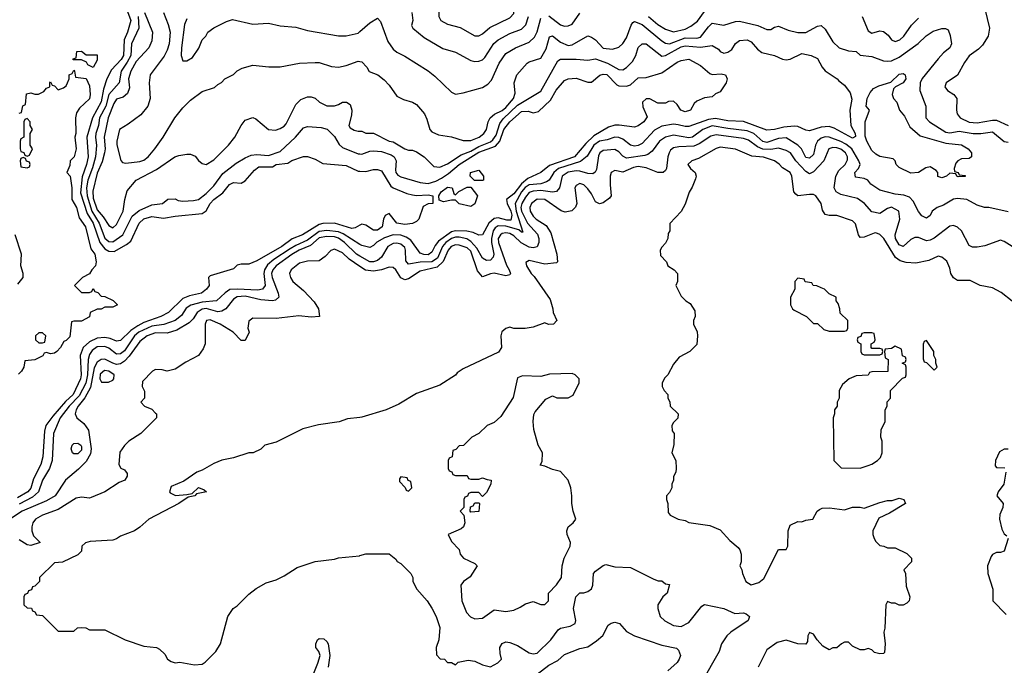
# Model space of a CAD drawing. Header units: inches. Extents: x 2348341 to 2479810, y 460419 to 613669.
# Tile 397 of 656: x 2378252 to 2383310, y 586459 to 589774. Entities that reach past the tile are written whole.
import ezdxf

# ---------------------------------------------------------------- set-up
doc = ezdxf.new("R2010")
doc.units = ezdxf.units.IN
doc.header["$MEASUREMENT"] = 0
doc.layers.add('C3578', color=7, linetype='Continuous')
doc.layers.add('C3588', color=7, linetype='Continuous')

msp = doc.modelspace()

# ---------------------------------------------------------------- linework, layer by layer
at = {"layer": 'C3578', "color": 2}
for points, elevation in [([(2378800.9, 589830), (2378822.6, 589770), (2378805.2, 589710), (2378787.9, 589670), (2378785.2, 589590), (2378773.8, 589570), (2378724.2, 589515.8), (2378700.4, 589470), (2378683.1, 589416.9), (2378670, 589351.8), (2378626.2, 589270), (2378597.2, 589170), (2378603.8, 589070), (2378595, 589030), (2378572.3, 588967.7), (2378565.1, 588885.1), (2378598.1, 588778.1), (2378630.2, 588730), (2378663.9, 588630), (2378690, 588598), (2378710, 588584.9), (2378736.6, 588583.4), (2378800.8, 588619.2), (2378822.8, 588637.2), (2378866.3, 588730), (2378890, 588751.6), (2378930, 588763.7), (2378990, 588755.3), (2379050, 588765.7), (2379190, 588778), (2379210, 588792.7), (2379231.3, 588830), (2379249.7, 588850), (2379295.4, 588884.6), (2379330, 588927.3), (2379350, 588937.3), (2379390, 588934.8), (2379410, 588946.8), (2379458, 589002), (2379481.2, 589018.8), (2379550, 589018), (2379570, 589030.5), (2379630, 589038), (2379650, 589051), (2379710, 589072), (2379730, 589072), (2379770, 589058), (2379810, 589036), (2379930, 589026), (2379990, 588996), (2380000, 588995.7)], 86), ([(2378860.2, 589790), (2378863.6, 589730), (2378826.9, 589650), (2378822.3, 589590), (2378804.8, 589555.2), (2378772.7, 589510), (2378763.7, 589450), (2378710.2, 589390), (2378693.7, 589330), (2378662.6, 589270), (2378657.3, 589230), (2378643.2, 589190), (2378640.8, 589170), (2378647.4, 589127.4), (2378640.7, 589070), (2378626.1, 589013.9), (2378602.3, 588950), (2378595.2, 588910), (2378598, 588870), (2378622.3, 588790), (2378660.5, 588730), (2378690, 588652.4), (2378710, 588634.3), (2378730, 588634), (2378781.1, 588670), (2378830, 588764.4), (2378865.1, 588794.9), (2378930, 588823.8), (2378986, 588830), (2379012.7, 588852.7), (2379050, 588854), (2379065.4, 588845.4), (2379090, 588842), (2379145.4, 588845.4), (2379170, 588851.3), (2379210, 588882), (2379250, 588920.7), (2379296.1, 588983.9), (2379363.4, 589036.6), (2379410, 589065.2), (2379441.2, 589078.8), (2379470, 589081.3), (2379530, 589076.9), (2379590, 589097.7), (2379669.6, 589170), (2379710, 589219.1), (2379730, 589225.5), (2379799.9, 589219.9), (2379831.5, 589211.5), (2379870, 589173.4), (2379893.5, 589133.5), (2379910, 589118), (2379990, 589085.8), (2380000, 589084.7)], 90), ([(2378892.7, 589810), (2378934, 589710), (2378930, 589666), (2378916, 589630), (2378850, 589559.5), (2378823.1, 589510), (2378811.7, 589470), (2378815.8, 589424.2), (2378805.7, 589394.3), (2378783.9, 589376.1), (2378750, 589365.1), (2378736.4, 589343.6), (2378706.9, 589270), (2378686.7, 589170), (2378691.2, 589110), (2378688.1, 589090), (2378675.1, 589044.9), (2378650, 588986), (2378627.1, 588892.9), (2378630, 588857.3), (2378650, 588798.4), (2378681.4, 588761.4), (2378710, 588717.3), (2378730, 588704.9), (2378750, 588722.8), (2378784.2, 588790), (2378791.8, 588850), (2378804.4, 588895.6), (2378849.7, 588950.3), (2378955.6, 589004.4), (2379049.6, 589070.4), (2379070, 589077.3), (2379110, 589084), (2379130, 589082.8), (2379153, 589073), (2379170.6, 589050.6), (2379190, 589036), (2379210, 589031), (2379250, 589054.8), (2379325.2, 589130), (2379357.2, 589170), (2379389, 589230), (2379410, 589258), (2379450, 589271.3), (2379465.4, 589265.4), (2379530.9, 589210.9), (2379566.4, 589206.4), (2379590, 589214.8), (2379610, 589226.8), (2379620.1, 589239.9), (2379670, 589338), (2379696.5, 589363.5), (2379730, 589378), (2379750, 589378), (2379770, 589371.3), (2379792, 589350), (2379830, 589331.3), (2379868.4, 589331.6), (2379890, 589338), (2379910, 589351.3), (2379930.9, 589350.9), (2379950, 589338), (2379958, 589310), (2379956.7, 589283.3), (2379942.8, 589230), (2379950, 589218), (2379970, 589206.8), (2379990, 589201), (2380000, 589201.5)], 94), ([(2378990.5, 589810), (2379015.3, 589750), (2379025.7, 589710), (2379020.3, 589650), (2379010, 589617.2), (2378993.6, 589586.4), (2378923, 589490), (2378917.1, 589450), (2378921.6, 589370), (2378910.4, 589329.6), (2378874.2, 589285.8), (2378810, 589237.2), (2378764.7, 589210), (2378750.8, 589150), (2378750.9, 589130.9), (2378771, 589051), (2378781, 589041), (2378796.9, 589036.9), (2378870, 589046), (2378890, 589053.4), (2378912.3, 589070), (2378946, 589110), (2378989.3, 589170), (2379049.5, 589270.5), (2379090, 589321), (2379130, 589361), (2379190, 589404.7), (2379253.6, 589426.4), (2379270, 589442), (2379288.7, 589451.3), (2379306, 589470), (2379350, 589492), (2379369.1, 589510.9), (2379394.6, 589525.4), (2379450, 589541), (2379531.1, 589531.1), (2379590, 589531.3), (2379689.3, 589550.7), (2379770, 589554.8), (2379790, 589554), (2379854, 589534), (2379890, 589530.8), (2379930, 589538.8), (2379990, 589560.7), (2380000, 589559)], 98), ([(2379110, 589778), (2379098, 589750), (2379084, 589630), (2379081, 589590), (2379090, 589562), (2379110, 589562), (2379140.2, 589579.8), (2379172.9, 589627.1), (2379189.1, 589670.9), (2379208, 589690), (2379218, 589710), (2379250, 589732), (2379314.6, 589765.4), (2379344.7, 589775.3), (2379450, 589750.8), (2379530, 589756), (2379590, 589742.8), (2379670, 589734.8), (2379730, 589718.8), (2379890, 589690.8), (2379930, 589690.7), (2379990, 589704), (2380000, 589712.9)], 102), ([(2378250, 589294), (2378262, 589298), (2378268.4, 589331.6), (2378282, 589338), (2378287.3, 589392.7), (2378310, 589398), (2378330, 589391.3), (2378348.4, 589391.6), (2378375.3, 589404.7), (2378390, 589422), (2378406, 589430), (2378406, 589450), (2378410, 589454), (2378418, 589438), (2378430, 589434), (2378450, 589414), (2378476.4, 589423.6), (2378490, 589434), (2378498, 589450), (2378506, 589470), (2378506, 589490), (2378522, 589498), (2378530, 589514), (2378534, 589510), (2378538, 589478), (2378592.7, 589472.7), (2378610, 589434), (2378614.8, 589390), (2378610, 589368), (2378559.6, 589320.4), (2378543.6, 589296.4), (2378538, 589270), (2378541, 589190), (2378536, 589170), (2378542, 589110), (2378531.3, 589070), (2378511.3, 589048.7), (2378510, 589026), (2378494, 588990), (2378510.7, 588970.7), (2378519.1, 588910), (2378520.7, 588850), (2378544, 588810), (2378556.7, 588756.7), (2378590.4, 588710), (2378617.3, 588597.3), (2378637.3, 588570), (2378644.7, 588530), (2378642, 588510), (2378622, 588490), (2378611.1, 588468.9), (2378574, 588450), (2378534, 588410), (2378570, 588374), (2378610, 588374), (2378622, 588378), (2378630, 588394), (2378638, 588378), (2378652.7, 588372.7), (2378670, 588354), (2378690, 588352), (2378731.6, 588331.6), (2378754, 588310), (2378730, 588298), (2378690, 588298), (2378670, 588288), (2378650, 588288), (2378614, 588270), (2378611.1, 588248.9), (2378570, 588226), (2378530, 588226), (2378518, 588222), (2378510, 588146), (2378490, 588126), (2378478, 588122), (2378462, 588090), (2378442, 588070), (2378430, 588062), (2378410, 588058), (2378390, 588066), (2378378, 588062), (2378371.6, 588048.4), (2378330, 588028), (2378278, 588022), (2378274, 587990), (2378262, 587970), (2378245.4, 587954.6)], 82), ([(2380000, 588718.7), (2379974.6, 588705.4), (2379957.6, 588702.4), (2379870, 588728.4), (2379810, 588727.6), (2379790, 588722.7), (2379704.9, 588670), (2379651.9, 588648.1), (2379598, 588610), (2379470, 588535.6), (2379430, 588519.3), (2379390, 588519), (2379370, 588513.2), (2379350, 588495.3), (2379230, 588458), (2379222, 588450), (2379224.7, 588410), (2379211.3, 588390), (2379186, 588370), (2379123.7, 588356.3), (2379090, 588343), (2379016.3, 588270), (2378977.3, 588250), (2378890, 588218.9), (2378858.4, 588201.6), (2378822.2, 588177.8), (2378770, 588127.6), (2378750, 588123.6), (2378716.8, 588136.8), (2378690, 588141.4), (2378650, 588138.2), (2378610, 588120.4), (2378578.3, 588090), (2378562.8, 588050), (2378567.7, 587950), (2378564.4, 587930), (2378526.5, 587850), (2378487, 587813), (2378421.6, 587738.4), (2378385.7, 587690), (2378378.6, 587661.4), (2378370.2, 587530), (2378361.1, 587490), (2378323.7, 587416.3), (2378310, 587367.8), (2378293.7, 587350), (2378240.8, 587319.2)], 86), ([(2380000, 588620.2), (2379913.9, 588673.9), (2379890, 588683.9), (2379830, 588692.2), (2379790, 588686), (2379730, 588642), (2379670, 588615.3), (2379642.1, 588597.9), (2379557.4, 588542.6), (2379524.9, 588515.1), (2379509, 588490), (2379506.5, 588470), (2379513.4, 588410), (2379498.8, 588390), (2379474.6, 588385.4), (2379369.2, 588390.8), (2379332.1, 588387.9), (2379307.8, 588372.2), (2379262.8, 588330), (2379190, 588324), (2379132, 588308), (2379107.6, 588292.4), (2379084.1, 588255.9), (2379050.2, 588229.8), (2378991.7, 588208.3), (2378930, 588200.6), (2378864.9, 588170), (2378842, 588150), (2378790, 588073.3), (2378770, 588058.3), (2378750, 588056.9), (2378710, 588086.6), (2378690, 588096), (2378650, 588093.5), (2378624, 588076), (2378610, 588055.1), (2378603.6, 588030), (2378601.2, 587950), (2378592.2, 587907.8), (2378557.6, 587842.4), (2378506.4, 587790), (2378460.2, 587730), (2378425.3, 587650), (2378418.4, 587510), (2378404.6, 587470), (2378370, 587409.3), (2378347.9, 587350), (2378318, 587322), (2378250, 587287.1)], 90), ([(2380000, 588559.8), (2379982, 588570), (2379921, 588630), (2379890, 588652.3), (2379870, 588658.6), (2379830, 588661.5), (2379790, 588653.3), (2379745.7, 588614.3), (2379688.5, 588590), (2379650, 588567.7), (2379570.3, 588510), (2379551.6, 588490), (2379546.4, 588470), (2379549.2, 588450), (2379580.3, 588370), (2379583, 588350), (2379566.9, 588333.1), (2379550, 588329.7), (2379490, 588336.1), (2379410, 588354), (2379368.5, 588351.5), (2379350, 588338.4), (2379311.2, 588288.8), (2379290, 588276.9), (2379270, 588274.5), (2379210, 588291.6), (2379190, 588288.5), (2379163.7, 588270), (2379142.6, 588237.4), (2379122.6, 588217.4), (2379059.9, 588180.1), (2379010, 588164.5), (2378950, 588165.6), (2378907.7, 588150), (2378870, 588122.4), (2378814, 588046), (2378790, 588020.4), (2378770, 588007.3), (2378750, 588003.9), (2378730, 588009.8), (2378690, 588031.6), (2378670, 588029.6), (2378650, 588016.2), (2378634.2, 587985.8), (2378615, 587885), (2378587.1, 587832.9), (2378552, 587790), (2378541.3, 587770), (2378537.3, 587750), (2378544.7, 587730), (2378581.4, 587701.4), (2378606, 587666), (2378619.6, 587570), (2378615, 587545), (2378593.8, 587506.2), (2378554.4, 587465.6), (2378487.3, 587410), (2378434, 587330), (2378390, 587303.6), (2378264, 587250), (2378210, 587214.7)], 94), ([(2378243.3, 588416.7), (2378269, 588450), (2378269, 588470), (2378258, 588510), (2378262, 588570), (2378228.7, 588670)], 82), ([(2380000, 588507.3), (2379945.2, 588545.2), (2379910, 588577), (2379870, 588595.3), (2379850, 588588.7), (2379822, 588558), (2379790, 588535.3), (2379730, 588534), (2379690, 588524), (2379646, 588490), (2379638.8, 588470), (2379642.8, 588450), (2379656, 588430), (2379710, 588382.8), (2379765.2, 588325.2), (2379786.8, 588290), (2379792, 588250), (2379750, 588246), (2379686, 588254), (2379570, 588239), (2379450, 588242), (2379430, 588226), (2379424.7, 588190), (2379431.3, 588170), (2379410, 588126), (2379390, 588126), (2379348, 588170), (2379282, 588210), (2379230, 588233.6), (2379210.9, 588229.1), (2379204.9, 588210), (2379204.7, 588110), (2379195.3, 588084.7), (2379171.3, 588050), (2379105.2, 588014.8), (2379050, 587979), (2379010, 587968.7), (2378983.6, 587976.4), (2378950, 587978), (2378934, 587970), (2378883.6, 587916.4), (2378882, 587890), (2378892.7, 587867.3), (2378894, 587830), (2378874, 587810), (2378894, 587790), (2378930, 587774), (2378950, 587754), (2378954, 587750), (2378954, 587730), (2378874, 587650), (2378812, 587610), (2378790, 587588), (2378767.1, 587552.9), (2378762, 587490), (2378771.6, 587471.6), (2378790, 587462), (2378803.6, 587443.6), (2378804.7, 587430), (2378791.3, 587410), (2378762.5, 587397.5), (2378690, 587349), (2378619.8, 587320.2), (2378610, 587317.2), (2378570, 587322.7), (2378542, 587318), (2378450, 587259.6), (2378370, 587229.6), (2378333.4, 587210), (2378319.5, 587190), (2378313.7, 587170), (2378314, 587150), (2378323.1, 587123.1), (2378358, 587090), (2378310, 587074.5), (2378290, 587078), (2378250, 587104)], 98), ([(2380000, 587732), (2379936, 587724), (2379894, 587710), (2379786.4, 587693.6), (2379706.8, 587673.2), (2379570, 587604), (2379510.9, 587589.1), (2379490, 587569), (2379450.6, 587549.4), (2379430, 587549.2), (2379350, 587523.7), (2379290, 587513.2), (2379250, 587496), (2379190, 587460.9), (2379162, 587450), (2379095.3, 587404.7), (2379030, 587378), (2379022, 587350), (2379024.7, 587344.7), (2379051.6, 587331.6), (2379110, 587336), (2379138, 587342), (2379170, 587371.3), (2379199.8, 587359.8), (2379211, 587350), (2379161, 587339), (2379152, 587330), (2379116.9, 587323.1), (2379070, 587289.4), (2378916, 587210), (2378870, 587168.7), (2378842, 587150), (2378770, 587122), (2378750, 587108.7), (2378730, 587102), (2378614.6, 587094.6), (2378590, 587088), (2378572, 587070), (2378570, 587046), (2378550, 587026), (2378471.6, 586988.4), (2378430, 586986), (2378354, 586910), (2378354, 586890), (2378330, 586866), (2378318, 586862), (2378312.7, 586847.3), (2378298, 586842), (2378292.7, 586827.3), (2378278, 586822), (2378274, 586810), (2378274, 586770), (2378290, 586754), (2378312.7, 586752.7), (2378318, 586738), (2378330, 586734), (2378338, 586718), (2378370, 586714), (2378450, 586634), (2378530, 586634), (2378548.4, 586651.6), (2378570, 586654), (2378591.6, 586651.6), (2378610, 586642), (2378690, 586642), (2378794, 586590), (2378890, 586558), (2378954, 586550), (2378970, 586542), (2378996.9, 586516.9), (2379012, 586490), (2379030, 586478), (2379050, 586472), (2379075.3, 586475.3), (2379150, 586461), (2379190, 586464.7), (2379205.6, 586474.4), (2379259, 586530), (2379284, 586570), (2379322, 586710), (2379349.3, 586750.7), (2379370, 586764.7), (2379430, 586824.7), (2379466.3, 586853.7), (2379518, 586882), (2379570, 586898), (2379610, 586918), (2379678, 586962), (2379770, 586991.3), (2379870, 587004.7), (2379890, 587011), (2379998, 587022), (2380000, 587022.6)], 102), ([(2379759.5, 586410), (2379784, 586470), (2379795.3, 586510), (2379789, 586530), (2379774, 586550), (2379774, 586570), (2379782, 586590), (2379790, 586596), (2379814.4, 586594.4), (2379830, 586582), (2379836, 586570), (2379846, 586510), (2379837.3, 586450)], 98)]:
    msp.add_lwpolyline(points, dxfattribs=dict(at, elevation=elevation))
for points, elevation in [([(2378592.7, 589592.7), (2378650, 589594), (2378650, 589566), (2378630, 589528), (2378602, 589542), (2378595.3, 589555.3), (2378570, 589568), (2378527.3, 589567.3), (2378527.3, 589572.7), (2378542, 589578), (2378546, 589610), (2378570, 589612)], 82), ([(2378290, 589266), (2378278, 589262), (2378274, 589250), (2378274, 589170), (2378258, 589162), (2378254, 589150), (2378254, 589110), (2378258, 589098), (2378272.7, 589092.7), (2378278, 589078), (2378290, 589074), (2378302, 589078), (2378318, 589110), (2378306, 589130), (2378306, 589190), (2378318, 589210), (2378306, 589230), (2378306, 589250)], 82), ([(2378270, 589066), (2378258, 589062), (2378254, 589050), (2378258, 589018), (2378290, 589014), (2378302, 589018), (2378306, 589030), (2378302, 589042), (2378287.3, 589047.3), (2378282, 589062)], 82), ([(2378370, 588166), (2378350, 588166), (2378334, 588150), (2378334, 588130), (2378350, 588114), (2378370, 588114), (2378382, 588118), (2378386, 588150)], 82), ([(2378687.4, 587972.6), (2378666.1, 587953.9), (2378663.1, 587930), (2378672.7, 587912.7), (2378707.6, 587912.4), (2378730, 587922.8), (2378736, 587930), (2378737, 587950), (2378710, 587969.6)], 98), ([(2378530, 587544.5), (2378522.7, 587550), (2378516, 587570), (2378520.9, 587590), (2378530, 587597.1), (2378550, 587599.3), (2378566.8, 587590), (2378570, 587582), (2378570, 587564), (2378550, 587545.6)], 90)]:
    msp.add_lwpolyline(points, close=True, dxfattribs=dict(at, elevation=elevation))
at = {"layer": 'C3588', "color": 2}
for points, elevation in [([(2380335.7, 590000), (2380357.1, 589970), (2380402.8, 589850), (2380404.9, 589790), (2380416, 589770), (2380450, 589750.7), (2380514.6, 589734.6), (2380590, 589690.8), (2380610, 589690.7), (2380630, 589700.7), (2380666.5, 589733.5), (2380770, 589783), (2380790, 589806), (2380790, 589838), (2380780.9, 589870), (2380761.6, 589910), (2380755.6, 589950), (2380761.8, 589978.2), (2380771.9, 590000)], 110), ([(2380266.8, 589810), (2380271, 589770), (2380264.7, 589744.7), (2380272, 589730), (2380330, 589682.8), (2380425.8, 589625.8), (2380490, 589606.8), (2380570, 589564), (2380590, 589558.8), (2380610, 589560.7), (2380630, 589567.3), (2380641, 589579), (2380688.6, 589651.4), (2380709.4, 589670), (2380770, 589702.4), (2380830, 589726), (2380852.3, 589747.7), (2380866.3, 589790)], 106), ([(2380970, 589793.4), (2381030, 589748), (2381050, 589740.7), (2381070, 589742), (2381090, 589750.8), (2381130, 589806.8)], 102), ([(2381483, 589790), (2381530.7, 589750), (2381570, 589726), (2381610, 589712.4), (2381670, 589724.9), (2381700.1, 589739.9), (2381734.5, 589765.5), (2381770, 589815.3)], 102), ([(2382580.5, 589790), (2382610, 589716), (2382630, 589704.9), (2382670, 589717.3), (2382690, 589714), (2382713.7, 589693.7), (2382730, 589670.8), (2382750, 589662), (2382773.2, 589670), (2382794, 589690), (2382833.6, 589746.4), (2382870, 589782)], 102), ([(2383210.8, 589830), (2383234.8, 589730), (2383226.8, 589690), (2383197.5, 589642.5), (2383177.5, 589622.5), (2383130, 589589), (2383105.2, 589554.8), (2383070, 589488.7), (2383012, 589450), (2383004.7, 589430), (2383018, 589410), (2383050.6, 589390.6), (2383066, 589370), (2383064, 589310), (2383067.3, 589290), (2383082.8, 589270), (2383130, 589247), (2383170, 589243.7), (2383250, 589258.7), (2383270, 589258.4), (2383330, 589230.8)], 102), ([(2380000, 589712.9), (2380050, 589757.1), (2380090, 589781), (2380104.9, 589764.9), (2380142.4, 589662.4), (2380170, 589622.8), (2380190, 589606.8), (2380230, 589586.8), (2380350, 589511), (2380384.5, 589484.5), (2380470, 589402), (2380490, 589392), (2380530, 589398), (2380630, 589426), (2380657.5, 589442.5), (2380676.2, 589463.8), (2380714.5, 589550), (2380750, 589600.7), (2380799, 589630), (2380870, 589659.3), (2380896.4, 589683.6), (2380910, 589711), (2380930, 589781)], 102), ([(2380000, 589559), (2380010, 589557.3), (2380034.8, 589530), (2380047.1, 589507.1), (2380092, 589490), (2380124.5, 589464.5), (2380150, 589438), (2380190, 589382), (2380223.5, 589363.5), (2380270, 589351.3), (2380290, 589338), (2380331, 589290), (2380343.5, 589263.5), (2380358.8, 589210), (2380370, 589198.8), (2380403.1, 589183.1), (2380470, 589173), (2380530, 589153), (2380570, 589153), (2380612.7, 589170), (2380637.2, 589190), (2380649.5, 589210.5), (2380659.5, 589250), (2380669.7, 589270.3), (2380691, 589289), (2380730, 589307.6), (2380750, 589322.6), (2380789.6, 589370), (2380797.2, 589397.2), (2380792.3, 589450), (2380805.2, 589490), (2380859, 589550), (2380870, 589557.3), (2380930, 589576), (2380956, 589624), (2380973.6, 589686.4), (2380990, 589690.5), (2381030, 589659.3), (2381070, 589641.6), (2381090, 589644.9), (2381170, 589690.8), (2381190, 589684.9), (2381210, 589670.6), (2381250, 589628), (2381298, 589622), (2381330, 589632), (2381350, 589651.3), (2381370, 589681), (2381393.8, 589746.2), (2381401.2, 589758.8), (2381410, 589764), (2381450, 589748.9), (2381550, 589665.7), (2381570, 589653.4), (2381590, 589650.3), (2381670, 589681.1), (2381730, 589678.9), (2381750, 589684.9), (2381790, 589737.3), (2381810, 589756.3), (2381870, 589746.4), (2381930, 589765.3), (2381950, 589765.7), (2382043.8, 589743.8), (2382090, 589723), (2382110, 589724), (2382130, 589736), (2382150, 589741), (2382200.5, 589720.5), (2382250, 589707.3), (2382290, 589707.3), (2382350, 589741), (2382370, 589744.7), (2382390, 589724.7), (2382430, 589661), (2382462, 589630), (2382510, 589614.8), (2382550, 589611.3), (2382570, 589592), (2382630, 589585.5), (2382690, 589563), (2382710, 589560.5), (2382730, 589563), (2382770, 589581.6), (2382867.6, 589652.4), (2382908.8, 589691.2), (2382944.7, 589715.3), (2382988.5, 589728.5), (2383008.4, 589728.4), (2383021.4, 589721.4), (2383032.5, 589692.5), (2383038.8, 589650), (2383030.7, 589630), (2382997, 589603), (2382970, 589572.7), (2382887.7, 589472.3), (2382878.4, 589450), (2382877.1, 589410), (2382907.3, 589330), (2382907.3, 589270), (2382926, 589250), (2383010, 589195.8), (2383030, 589193.7), (2383078, 589202), (2383150, 589188.9), (2383190, 589188.8), (2383250, 589198.4), (2383310, 589148.2), (2383330, 589144.4)], 98), ([(2380000, 589201.5), (2380010, 589202), (2380030, 589192), (2380070, 589191.3), (2380150, 589151), (2380170, 589146), (2380230, 589111.3), (2380250, 589104.7), (2380270, 589104.7), (2380290, 589096), (2380330.6, 589070.6), (2380379.6, 589019.6), (2380410, 589017.3), (2380450, 589034.4), (2380520.2, 589079.8), (2380570, 589099.3), (2380610, 589123), (2380670, 589146.7), (2380683.3, 589156.7), (2380699.4, 589180.6), (2380718.3, 589241.7), (2380735.9, 589264.1), (2380810, 589335.8), (2380930, 589407.3), (2381016.6, 589563.4), (2381030, 589570.4), (2381110, 589571.5), (2381170, 589566.4), (2381210, 589572.4), (2381271.1, 589551.1), (2381330, 589518.4), (2381350, 589517.1), (2381370, 589528), (2381400.6, 589559.4), (2381417.6, 589590), (2381430, 589631), (2381450, 589650.7), (2381471, 589650), (2381550, 589587.3), (2381570, 589590.4), (2381650, 589634.9), (2381670, 589640.2), (2381750, 589633.4), (2381810, 589642), (2381842, 589622), (2381850.7, 589610.7), (2381870, 589602.8), (2381890, 589607.3), (2381910, 589621), (2381930, 589651.3), (2381950, 589666.8), (2381990, 589670.7), (2382010, 589661), (2382042, 589622), (2382064.7, 589604.7), (2382130, 589590.8), (2382170.5, 589570.5), (2382190, 589567.3), (2382210, 589570.7), (2382270, 589600.7), (2382318, 589590), (2382350, 589574.8), (2382374, 589530), (2382390, 589510.8), (2382450.9, 589470.9), (2382459.6, 589459.6), (2382490, 589438), (2382517.6, 589397.6), (2382526.2, 589366.2), (2382516.4, 589310), (2382521.6, 589230), (2382544.9, 589190), (2382546, 589174), (2382530, 589165.6), (2382436.6, 589216.6), (2382410, 589225.1), (2382370, 589222), (2382310, 589203.7), (2382290, 589206.6), (2382250, 589225.1), (2382230, 589228), (2382178.3, 589221.7), (2382129.5, 589209.5), (2382090, 589207), (2381970, 589251.2), (2381890, 589254), (2381826.8, 589266.8), (2381790, 589261.2), (2381690, 589224.7), (2381670, 589224.7), (2381634.9, 589234.9), (2381610, 589236.9), (2381550, 589226.9), (2381513.5, 589206.5), (2381450, 589138.4), (2381430, 589128), (2381410, 589124.7), (2381390, 589129.6), (2381350, 589160.5), (2381330, 589169.6), (2381310, 589171.3), (2381270, 589156.9), (2381230, 589150.8), (2381201.5, 589130), (2381166.5, 589073.5), (2381133.5, 589046.5), (2381020.3, 589010), (2380995.2, 588990), (2380972.2, 588950), (2380959, 588941), (2380929.2, 588930.8), (2380870, 588925.5), (2380848.3, 588911.7), (2380830.2, 588890), (2380798, 588830), (2380802.8, 588790), (2380836.8, 588683.2), (2380830, 588682.7), (2380815.6, 588695.6), (2380750, 588714.1), (2380710, 588714.8), (2380694.3, 588705.7), (2380685, 588690), (2380675.8, 588650), (2380675.4, 588630), (2380687, 588570), (2380684.9, 588555.1), (2380670, 588539.6), (2380650, 588537.6), (2380630, 588549.6), (2380601.2, 588601.2), (2380570, 588634.8), (2380548.3, 588648.3), (2380510, 588657.5), (2380490, 588657), (2380470, 588649.8), (2380440.7, 588630), (2380423.8, 588610), (2380397.8, 588550), (2380370, 588530.7), (2380310, 588528.9), (2380250, 588518.4), (2380235.3, 588535.3), (2380234.7, 588590), (2380230, 588604), (2380210, 588620.7), (2380190, 588627.3), (2380170, 588625.1), (2380143, 588610), (2380110, 588555.1), (2380090, 588537.6), (2380070, 588531.3), (2380050, 588531.3), (2380000, 588559.8)], 94), ([(2380000, 589084.7), (2380010, 589083.6), (2380050, 589098.3), (2380070, 589100.9), (2380110, 589096.9), (2380160.2, 589080.2), (2380176.5, 589070), (2380186.5, 589050), (2380182.6, 589002.6), (2380184.6, 588990), (2380194.9, 588974.9), (2380210, 588966.3), (2380310, 588937.6), (2380350, 588933.2), (2380390, 588944.2), (2380419.1, 588960.9), (2380455.3, 588984.7), (2380510, 589030.2), (2380610, 589093.2), (2380696, 589124), (2380719.3, 589150), (2380739.3, 589210), (2380769.8, 589250), (2380830, 589302.6), (2380863.7, 589303.7), (2380890, 589294.9), (2380917.1, 589302.9), (2380979, 589361), (2381008.2, 589411.8), (2381050, 589461), (2381070, 589470.8), (2381110, 589474), (2381170, 589453), (2381190, 589453.4), (2381231.7, 589488.3), (2381250, 589494.4), (2381267.5, 589492.5), (2381319.9, 589439.9), (2381330, 589434.9), (2381370, 589433), (2381390, 589438.8), (2381430, 589474.8), (2381470, 589477.3), (2381550, 589500.5), (2381630, 589555.5), (2381650, 589564.9), (2381690, 589570.5), (2381750, 589538.8), (2381797.1, 589497.1), (2381810, 589493), (2381855.5, 589495.5), (2381878, 589490), (2381886.8, 589470), (2381881, 589450), (2381850, 589404), (2381826.8, 589393.2), (2381810, 589378), (2381770, 589373.2), (2381730, 589355.3), (2381716.9, 589343.1), (2381698, 589310), (2381670, 589301.2), (2381649, 589310), (2381630, 589338), (2381610, 589355.3), (2381585.4, 589354.6), (2381570, 589346), (2381530, 589346), (2381490, 589368), (2381470, 589368), (2381452, 589350), (2381452.7, 589327.3), (2381474.8, 589274.8), (2381458.8, 589250), (2381430, 589229.5), (2381410, 589222.7), (2381332.3, 589232.3), (2381310, 589232), (2381277.2, 589222.8), (2381201.6, 589178.4), (2381161, 589139), (2381102, 589070), (2380974.4, 589025.6), (2380930, 588989.6), (2380861.6, 588958.4), (2380829.5, 588930.5), (2380790, 588879.8), (2380752.2, 588850), (2380756.5, 588830), (2380775.5, 588790), (2380779.7, 588770), (2380774.8, 588745.2), (2380754.8, 588745.2), (2380710, 588757.3), (2380690, 588754), (2380662.3, 588730), (2380630, 588669.2), (2380610, 588667), (2380582, 588682), (2380548.9, 588688.9), (2380490, 588689.8), (2380470, 588685), (2380403.5, 588636.5), (2380386.3, 588613.7), (2380370, 588579.5), (2380350, 588566), (2380327.9, 588567.9), (2380310, 588575.6), (2380261.3, 588641.3), (2380237.6, 588657.6), (2380210, 588668.1), (2380170, 588668.9), (2380126, 588654), (2380087.5, 588632.5), (2380070, 588614), (2380050, 588603.6), (2380010, 588614), (2380000, 588620.2)], 90), ([(2383330, 588786.6), (2383231.1, 588808.9), (2383209.1, 588809.1), (2383170, 588822), (2383118, 588850), (2383070, 588856), (2383050, 588852.7), (2382998, 588822), (2382966, 588810), (2382938.8, 588790), (2382930, 588768), (2382910, 588755.3), (2382886.3, 588766.3), (2382870, 588788.7), (2382842.6, 588842.6), (2382823, 588863), (2382793.4, 588873.4), (2382750, 588878.7), (2382670, 588898), (2382625.2, 588930), (2382609.4, 588949.4), (2382590, 588959), (2382546.2, 588966.2), (2382542.9, 588990), (2382561.2, 589010), (2382569.4, 589030), (2382562.9, 589050), (2382527.1, 589110), (2382495.3, 589135.3), (2382470, 589148.9), (2382410, 589171), (2382390, 589172.4), (2382370, 589166.3), (2382350.2, 589149.8), (2382341.1, 589130), (2382330, 589081.2), (2382310, 589062.9), (2382290, 589067), (2382267.8, 589110), (2382249.8, 589129.8), (2382190, 589167.8), (2382150, 589163.5), (2382090, 589144.1), (2382069.2, 589149.2), (2382023, 589190), (2381990, 589204.1), (2381890, 589214.4), (2381810, 589228.7), (2381761.6, 589210), (2381709.1, 589170.9), (2381690, 589167.6), (2381610, 589181.7), (2381570, 589171.3), (2381539.3, 589150), (2381501.4, 589098.6), (2381478.3, 589081.7), (2381463.4, 589076.6), (2381370, 589063.5), (2381350, 589073.6), (2381330, 589095.6), (2381310, 589106.6), (2381250, 589102.3), (2381232.2, 589090), (2381224.8, 589075.2), (2381215.8, 589004.2), (2381208.8, 588991.2), (2381197.2, 588982.8), (2381170, 588984.4), (2381130, 588996.8), (2381110, 588998), (2381070, 588991), (2381039.5, 588970), (2381024.9, 588910), (2381010, 588891.8), (2380990, 588888.5), (2380930, 588896.2), (2380890, 588893.5), (2380870, 588887.1), (2380850, 588863), (2380832.2, 588830), (2380827.1, 588810), (2380829.4, 588790), (2380860.2, 588730), (2380911.9, 588671.9), (2380919.6, 588650), (2380919.6, 588630), (2380910, 588607.8), (2380890, 588603.1), (2380870, 588606.4), (2380827.6, 588627.6), (2380790, 588663.5), (2380770, 588675.5), (2380750, 588679.8), (2380730, 588676.4), (2380721.3, 588670), (2380710.3, 588650), (2380711.7, 588630), (2380753, 588513), (2380767.3, 588490), (2380774, 588470), (2380770, 588464), (2380750, 588459.3), (2380690, 588471.8), (2380670, 588469.5), (2380630, 588453.2), (2380603.8, 588483.8), (2380570, 588585.6), (2380550, 588603.1), (2380510, 588616.4), (2380490, 588617.3), (2380468.9, 588610), (2380453.1, 588590), (2380427.9, 588532.1), (2380396.5, 588503.5), (2380310, 588483.6), (2380250, 588444), (2380230, 588439), (2380210, 588448.7), (2380183.7, 588490), (2380170, 588502), (2380150, 588503.6), (2380110.2, 588489.8), (2380070, 588482.8), (2380028, 588488), (2380000, 588507.3)], 98), ([(2383350, 588609), (2383310, 588635.3), (2383290, 588642), (2383210, 588613.2), (2383170, 588605.2), (2383146.3, 588606.3), (2383130, 588615.3), (2383089.5, 588689.5), (2383070, 588709), (2383050, 588717.2), (2383030, 588713.2), (2382950, 588652), (2382930, 588642.7), (2382910, 588639.3), (2382870, 588656), (2382850, 588656), (2382830, 588645.2), (2382790, 588609.3), (2382770, 588618.4), (2382751.5, 588650), (2382749.6, 588670), (2382774, 588750), (2382769.2, 588790), (2382730, 588811.6), (2382710, 588805.2), (2382670, 588779.3), (2382630, 588787), (2382592.7, 588830), (2382555.3, 588855.3), (2382470, 588877), (2382446.6, 588890), (2382437, 588910), (2382444.5, 588970), (2382460.7, 588999.3), (2382493.3, 589030), (2382505.3, 589054.7), (2382505.4, 589070), (2382493.7, 589090), (2382470, 589109.7), (2382450, 589116.8), (2382430, 589118.3), (2382409.1, 589110.9), (2382383, 589050), (2382330, 588992.3), (2382310, 588982.7), (2382290, 588994), (2382239.1, 589050), (2382211.5, 589090), (2382190, 589102), (2382150, 589114), (2382110, 589107.6), (2382069.8, 589109.8), (2382041.7, 589121.7), (2381996, 589156), (2381970, 589164.4), (2381830, 589183.1), (2381803.4, 589176.6), (2381743.2, 589136.8), (2381715.1, 589124.9), (2381638.4, 589121.6), (2381610, 589116.2), (2381595.8, 589104.2), (2381588.2, 589090), (2381581.3, 589070), (2381575.5, 589010), (2381570, 588999), (2381558, 588990), (2381530, 588989.6), (2381470, 589014), (2381430, 589020.4), (2381404.8, 589015.2), (2381350, 588991.8), (2381310, 588999), (2381290.8, 588989.2), (2381286, 588970), (2381285.5, 588925.5), (2381291.3, 588870), (2381282.8, 588857.2), (2381250, 588833.2), (2381230, 588829.3), (2381210, 588839), (2381190, 588879), (2381170, 588905.2), (2381150, 588925.2), (2381130, 588932.3), (2381110, 588922), (2381104, 588910), (2381114, 588830), (2381108.1, 588811.9), (2381088.1, 588791.9), (2381053.7, 588786.3), (2381033.1, 588793.1), (2380950, 588851.1), (2380910, 588852.6), (2380881.6, 588830), (2380872.7, 588810), (2380874.9, 588790), (2380890, 588764.9), (2380904.9, 588750), (2380956.5, 588716.5), (2380979.9, 588679.9), (2381012, 588570), (2381014, 588530), (2381010, 588526), (2380950, 588519), (2380870, 588537.2), (2380852, 588528), (2380856, 588510), (2380878.8, 588470), (2380894.6, 588454.6), (2380978, 588338), (2380991.3, 588290), (2380992, 588270), (2381012, 588230), (2380994, 588210), (2380968.9, 588208.9), (2380950, 588218), (2380890, 588195.3), (2380848.4, 588188.4), (2380790, 588188), (2380770, 588195.3), (2380750, 588188.7), (2380728.2, 588171.8), (2380723, 588150), (2380726.8, 588090), (2380712.5, 588067.5), (2380530, 587982), (2380499.6, 587960.4), (2380490, 587948), (2380410, 587898), (2380290, 587855.3), (2380199.8, 587800.2), (2380134, 587770), (2380010, 587733.2), (2380000, 587732)], 102), ([(2383350, 588329), (2383293.8, 588373.8), (2383250, 588397.2), (2383186, 588410), (2383134.6, 588434.6), (2383070, 588434), (2383050, 588448.7), (2383036, 588470), (2383030, 588498), (2383014.8, 588534.8), (2382990, 588555.3), (2382970, 588559), (2382922, 588538), (2382856.1, 588523.9), (2382806.9, 588526.9), (2382775.8, 588535.8), (2382752.1, 588552.1), (2382690.9, 588650.9), (2382670, 588671.6), (2382650, 588679.5), (2382641.6, 588678.4), (2382590, 588657.2), (2382570, 588655.3), (2382561.2, 588670), (2382545.6, 588725.6), (2382530, 588740.9), (2382450, 588769), (2382410, 588769.2), (2382390, 588774), (2382376.6, 588796.6), (2382369.2, 588830), (2382342, 588870), (2382330, 588876), (2382310, 588877), (2382250, 588869.3), (2382238.4, 588878.4), (2382229.5, 588890), (2382218, 588970), (2382210, 588988.7), (2382170, 589012.7), (2382152.8, 589032.8), (2382129.2, 589050), (2382072.3, 589067.7), (2382013.3, 589073.3), (2381930, 589109.4), (2381850, 589119.5), (2381830, 589112.3), (2381739.5, 589060.5), (2381704.7, 589050), (2381684.7, 589030), (2381698, 589010), (2381722.8, 588990), (2381726.8, 588970), (2381723.5, 588956.5), (2381706.8, 588913.2), (2381690.9, 588889.1), (2381670, 588826), (2381650.9, 588789.1), (2381592.7, 588727.3), (2381592, 588690), (2381583.6, 588676.4), (2381582, 588650), (2381570, 588626), (2381550, 588606), (2381542, 588590), (2381543.6, 588563.6), (2381574, 588530), (2381582, 588510), (2381614, 588490), (2381632, 588470), (2381632, 588430), (2381622, 588410), (2381650, 588354), (2381674, 588330), (2381696.9, 588316.9), (2381719.6, 588279.6), (2381722, 588250), (2381714, 588230), (2381714, 588210), (2381731.6, 588171.6), (2381734, 588150), (2381730, 588106), (2381694, 588070), (2381639.6, 588040.4), (2381610, 588006), (2381582, 587950), (2381565.4, 587934.6), (2381552, 587910), (2381552, 587890), (2381562, 587870), (2381582, 587850), (2381582, 587830), (2381591.6, 587811.6), (2381594, 587790), (2381634, 587750), (2381632.7, 587727.3), (2381610, 587706), (2381602, 587690), (2381603.6, 587663.6), (2381614, 587650), (2381612.7, 587592.7), (2381602, 587550), (2381622, 587510), (2381624.7, 587470), (2381622, 587450), (2381611.6, 587428.4), (2381611.1, 587408.9), (2381602, 587390), (2381602, 587370), (2381590, 587346), (2381574, 587330), (2381574, 587310), (2381582, 587290), (2381583.6, 587243.6), (2381594, 587230), (2381634, 587210), (2381670, 587202), (2381690, 587192), (2381796.9, 587176.9), (2381850, 587154), (2381899.6, 587099.6), (2381943.6, 587063.6), (2381951.6, 587051.6), (2381958, 587030), (2381958, 586990), (2381952, 586970), (2381962, 586950), (2381964.7, 586930), (2381982, 586890), (2382010, 586872), (2382050, 586884.7), (2382075.5, 586904.5), (2382150, 587054), (2382190, 587054), (2382198, 587070), (2382200.7, 587150), (2382210, 587178.8), (2382250, 587197.3), (2382270, 587196), (2382290, 587204.7), (2382326, 587210), (2382348, 587250), (2382360.2, 587259.8), (2382374.6, 587265.4), (2382412.7, 587267.3), (2382490, 587257.3), (2382530, 587270.7), (2382570, 587270.7), (2382590, 587266), (2382670, 587294.8), (2382710, 587306), (2382734.6, 587305.4), (2382770, 587318), (2382794, 587310), (2382802, 587290), (2382719.8, 587240.2), (2382665.4, 587214.6), (2382634, 587150), (2382634, 587130), (2382642, 587110), (2382650, 587094), (2382670, 587074), (2382691.6, 587071.6), (2382710, 587062), (2382750, 587062), (2382810, 587034), (2382834, 587010), (2382834, 586990), (2382794, 586950), (2382802, 586930), (2382805.4, 586865.4), (2382824.7, 586810), (2382822, 586790), (2382810, 586778), (2382790, 586768), (2382770, 586768), (2382750, 586778), (2382730, 586778), (2382710, 586786), (2382702, 586770), (2382696, 586650), (2382691.3, 586630), (2382698.8, 586570), (2382695.5, 586524.5), (2382690, 586519), (2382670, 586517.2), (2382644.1, 586524.1), (2382630, 586538), (2382610, 586546), (2382590, 586538), (2382570, 586538), (2382530, 586558), (2382510, 586578), (2382490, 586578), (2382474, 586570), (2382450, 586548), (2382430, 586548), (2382410, 586538), (2382378, 586558), (2382349.2, 586589.2), (2382330, 586619), (2382310, 586628), (2382301, 586610), (2382298.8, 586581.2), (2382290, 586568), (2382250, 586568.7), (2382190, 586588.7), (2382143.5, 586576.5), (2382090, 586538), (2382046, 586450)], 106), ([(2380000, 588995.7), (2380030, 588994.8), (2380070, 589004.7), (2380090, 589004.7), (2380110, 588998), (2380159.1, 588919.1), (2380170, 588910.7), (2380241.4, 588881.4), (2380270, 588874.8), (2380290, 588871), (2380350, 588874.8), (2380374, 588870), (2380374, 588830), (2380350, 588828), (2380325.4, 588814.6), (2380302, 588750), (2380290, 588738), (2380270, 588728), (2380230, 588722), (2380189.5, 588729.5), (2380150, 588778), (2380130, 588768), (2380121, 588750), (2380114.8, 588710), (2380090, 588693.2), (2380070, 588693.2), (2380030, 588719), (2380010, 588724), (2380000, 588718.7)], 86), ([(2383330, 587568), (2383310, 587568), (2383285.4, 587554.6), (2383264.7, 587510), (2383263.6, 587483.6), (2383270, 587474), (2383312.7, 587472.7)], 110), ([(2383318, 587450), (2383307.3, 587390), (2383278, 587350), (2383271.3, 587330), (2383304.7, 587290), (2383302.8, 587270), (2383286.4, 587233.6), (2383286, 587210), (2383298, 587158), (2383310, 587134), (2383323.6, 587123.6)], 110), ([(2383330.9, 587110.9), (2383310, 587046), (2383290, 587038), (2383270, 587038), (2383250, 587028), (2383242, 587018), (2383224.7, 586970), (2383226, 586930), (2383251, 586850), (2383252, 586790), (2383319.6, 586719.6)], 110), ([(2380000, 587022.6), (2380030, 587031), (2380150, 587032), (2380183.6, 587003.6), (2380191.6, 586991.6), (2380210, 586982), (2380262, 586930), (2380271.3, 586910), (2380272, 586890), (2380292, 586850), (2380344.7, 586790), (2380370, 586752), (2380391, 586710), (2380410, 586654), (2380404.7, 586590), (2380392, 586550), (2380392.7, 586512.7), (2380412, 586492), (2380434, 586490), (2380450, 586474), (2380470, 586474), (2380490, 586462), (2380504, 586476), (2380555.3, 586484.7), (2380590, 586481), (2380630, 586461), (2380670, 586452), (2380709, 586471), (2380728, 586490), (2380720.2, 586520.2), (2380719, 586550), (2380730, 586570.8), (2380750, 586578.8), (2380770, 586576), (2380810, 586560.7), (2380870, 586522.8), (2380890, 586517.3), (2380910, 586520.7), (2380981.2, 586590), (2381018, 586642), (2381029.5, 586650.5), (2381079.6, 586660.4), (2381106, 586674), (2381109.4, 586690), (2381097.6, 586750), (2381109.5, 586810.5), (2381130, 586831), (2381150, 586831.3), (2381170, 586838), (2381190, 586852), (2381197.2, 586870), (2381199.3, 586930), (2381210, 586942.8), (2381250, 586972), (2381263.1, 586976.9), (2381310, 586964.7), (2381390, 586962), (2381510, 586902), (2381532.7, 586892.7), (2381550, 586892), (2381570, 586878), (2381590, 586874), (2381578, 586830), (2381556, 586810), (2381531, 586770), (2381530.8, 586750), (2381542.8, 586710), (2381566.9, 586686.9), (2381610, 586663), (2381650, 586659.1), (2381690, 586678.8), (2381756.4, 586763.6), (2381770, 586771.3), (2381870, 586750.7), (2381925.5, 586725.5), (2381970, 586728), (2381983.4, 586723.4), (2382001, 586710), (2381994, 586690), (2381906, 586630), (2381884.7, 586610), (2381858, 586570), (2381844.7, 586530), (2381754.8, 586370)], 102), ([(2380910, 586413.4), (2380970, 586459.3), (2381016.6, 586483.4), (2381050, 586514.8), (2381130, 586544.9), (2381170, 586553.4), (2381215.3, 586584.7), (2381247, 586613), (2381275.1, 586664.9), (2381290, 586675.5), (2381310, 586680.7), (2381333.7, 586673.7), (2381370, 586632), (2381410.9, 586610.9), (2381550, 586562.8), (2381626.4, 586546.4), (2381637.3, 586537.3), (2381646.8, 586510), (2381639.1, 586490), (2381630, 586474), (2381581, 586430)], 98)]:
    msp.add_lwpolyline(points, dxfattribs=dict(at, elevation=elevation))
for points, elevation in [([(2383072.7, 588967.3), (2383066, 588970), (2383062, 588982), (2383030, 588986), (2383014, 588970), (2382990, 588962), (2382969.3, 588969.3), (2382968, 588990), (2382960.4, 589000.4), (2382930, 589019), (2382907.1, 589012.9), (2382870, 588989), (2382830, 588985.2), (2382770, 589015.3), (2382755.3, 589030), (2382748.7, 589050), (2382739.3, 589059.3), (2382670, 589072), (2382650, 589082.7), (2382630, 589102.7), (2382603.7, 589150), (2382595.9, 589175.9), (2382595.1, 589250), (2382618, 589310), (2382601.2, 589330), (2382606, 589370), (2382620.7, 589399.3), (2382638.9, 589421.1), (2382665.1, 589434.9), (2382727, 589453), (2382770, 589494), (2382790, 589497.1), (2382800.7, 589490), (2382804.9, 589470), (2382790, 589449.5), (2382750.6, 589429.4), (2382741.4, 589418.6), (2382734.8, 589390), (2382741, 589370), (2382758, 589350), (2382771.3, 589310), (2382798, 589278), (2382824.4, 589224.4), (2382878, 589178), (2383010, 589139.5), (2383090, 589130.7), (2383124.7, 589110), (2383142, 589090), (2383142, 589070), (2383130, 589062), (2383090, 589059), (2383072, 589050), (2383062, 589038), (2383052, 589010), (2383054, 588994), (2383074, 588990), (2383078, 588978), (2383110, 588974), (2383110, 588968)], 94), ([(2380588, 588948), (2380566, 588970), (2380568, 588990), (2380610, 589002), (2380634, 588970), (2380634, 588950), (2380630, 588948)], 86), ([(2380570, 588815.3), (2380509.2, 588829.2), (2380490, 588848), (2380470, 588848), (2380430, 588838), (2380407.3, 588847.3), (2380406, 588870), (2380418, 588890), (2380450, 588914), (2380474, 588910), (2380482, 588882), (2380490, 588874), (2380508, 588892), (2380550, 588914), (2380570, 588914), (2380604.7, 588870), (2380590, 588828.7)], 86), ([(2382250, 588446), (2382234, 588430), (2382234, 588390), (2382212, 588350), (2382212, 588310), (2382222, 588290), (2382230, 588282), (2382294, 588250), (2382330, 588214), (2382350, 588214), (2382383.6, 588183.6), (2382410, 588174), (2382490, 588174), (2382502, 588178), (2382506, 588190), (2382506, 588230), (2382467.3, 588267.3), (2382466, 588290), (2382456.4, 588316.4), (2382446, 588330), (2382446, 588350), (2382410, 588366), (2382386, 588390), (2382370, 588398), (2382347.3, 588407.3), (2382328.4, 588408.4), (2382322, 588422), (2382287.3, 588427.3), (2382282, 588442)], 110), ([(2382630, 588166), (2382590, 588166), (2382578, 588162), (2382572.7, 588147.3), (2382558, 588142), (2382554, 588130), (2382558, 588118), (2382574, 588110), (2382574, 588070), (2382578, 588058), (2382590, 588054), (2382670, 588054), (2382682, 588058), (2382686, 588070), (2382682, 588082), (2382670, 588086), (2382630, 588086), (2382626, 588090), (2382626, 588110), (2382642, 588118), (2382646, 588130), (2382642, 588162)], 110), ([(2382910, 588126), (2382898, 588122), (2382892.7, 588107.3), (2382892.7, 588032.7), (2382898, 588018), (2382910, 588014), (2382950, 587974), (2382966, 587990), (2382958, 588010), (2382958, 588030), (2382948, 588050), (2382948, 588070)], 110), ([(2382750, 588098), (2382730, 588086), (2382698, 588082), (2382694, 588070), (2382698, 588038), (2382714, 588030), (2382712.7, 587967.3), (2382630, 587966), (2382618, 587962), (2382611.6, 587948.4), (2382550, 587946), (2382514, 587930), (2382479.6, 587900.4), (2382462, 587870), (2382462, 587830), (2382452, 587810), (2382451.3, 587790), (2382438, 587770), (2382438, 587750), (2382431.3, 587730), (2382434, 587510), (2382472.7, 587472.7), (2382570, 587471.3), (2382610, 587484.7), (2382628.9, 587491.1), (2382658, 587510), (2382673.6, 587526.4), (2382682, 587550), (2382682, 587610), (2382675.3, 587630), (2382678, 587670), (2382698, 587710), (2382698, 587770), (2382708, 587790), (2382708.4, 587811.6), (2382726, 587830), (2382726, 587870), (2382787.3, 587932.7), (2382802, 587938), (2382806, 587950), (2382806, 587990), (2382802, 588002), (2382786, 588010), (2382802, 588018), (2382806, 588030), (2382802, 588042), (2382787.3, 588047.3), (2382782, 588082)], 110), ([(2381090, 587958), (2380974.6, 587954.6), (2380930, 587942), (2380835.3, 587944.7), (2380810, 587935.3), (2380786.4, 587833.6), (2380723.6, 587736.4), (2380690, 587706), (2380654, 587690), (2380611.3, 587648.7), (2380574, 587630), (2380532.7, 587587.3), (2380510, 587586), (2380492.7, 587567.3), (2380478, 587562), (2380474, 587530), (2380458, 587522), (2380454, 587510), (2380454, 587470), (2380458, 587458), (2380472.7, 587452.7), (2380478, 587438), (2380490, 587434), (2380550, 587434), (2380558, 587418), (2380570, 587414), (2380610, 587414), (2380630, 587422), (2380652.7, 587412.7), (2380674, 587410), (2380672, 587390), (2380650, 587346), (2380630, 587326), (2380610, 587346), (2380570, 587346), (2380558, 587342), (2380552.7, 587327.3), (2380538, 587322), (2380534, 587310), (2380534, 587270), (2380514, 587250), (2380534, 587230), (2380538, 587190), (2380532, 587170), (2380519.8, 587160.2), (2380454, 587130), (2380470, 587094), (2380510, 587054), (2380514, 587030), (2380532, 587010), (2380590, 586982), (2380602, 586970), (2380566.4, 586913.6), (2380531.3, 586890), (2380518, 586870), (2380522.8, 586790), (2380547.3, 586730), (2380568.1, 586708.1), (2380590, 586697.3), (2380630, 586700.7), (2380690, 586744.7), (2380750, 586736), (2380790, 586742.8), (2380823.2, 586756.8), (2380850, 586774.8), (2380890, 586786), (2380930, 586771), (2380950, 586771.3), (2380968.7, 586790), (2380968, 586830), (2381010, 586872), (2381035.3, 586910), (2381039, 586970), (2381049.2, 587010), (2381079.3, 587070), (2381080.9, 587090), (2381065.2, 587130), (2381062.7, 587150), (2381069.5, 587170.5), (2381095.3, 587190), (2381109, 587210), (2381096, 587250), (2381089.3, 587290), (2381089.3, 587330), (2381082.7, 587370), (2381069, 587410), (2381030, 587454), (2380990, 587464), (2380950, 587482), (2380926, 587486), (2380935.3, 587504.7), (2380937.2, 587550), (2380916, 587590), (2380893.2, 587670), (2380889.2, 587710.8), (2380894, 587746), (2380900.2, 587759.8), (2380954.6, 587825.4), (2380990, 587842), (2381011.6, 587831.6), (2381070, 587832), (2381094.6, 587845.4), (2381126, 587910), (2381126, 587930), (2381106, 587950)], 106), ([(2380210, 587426), (2380203.6, 587416.4), (2380203.6, 587403.6), (2380232.7, 587372.7), (2380238, 587358), (2380250, 587354), (2380266, 587370), (2380262, 587402), (2380247.3, 587407.3), (2380242, 587422)], 106), ([(2380570, 587246), (2380566, 587250), (2380567.3, 587272.7), (2380582, 587278), (2380590, 587294), (2380610, 587294), (2380614, 587290), (2380610, 587248)], 106)]:
    msp.add_lwpolyline(points, close=True, dxfattribs=dict(at, elevation=elevation))

doc.saveas('drawing.dxf')
